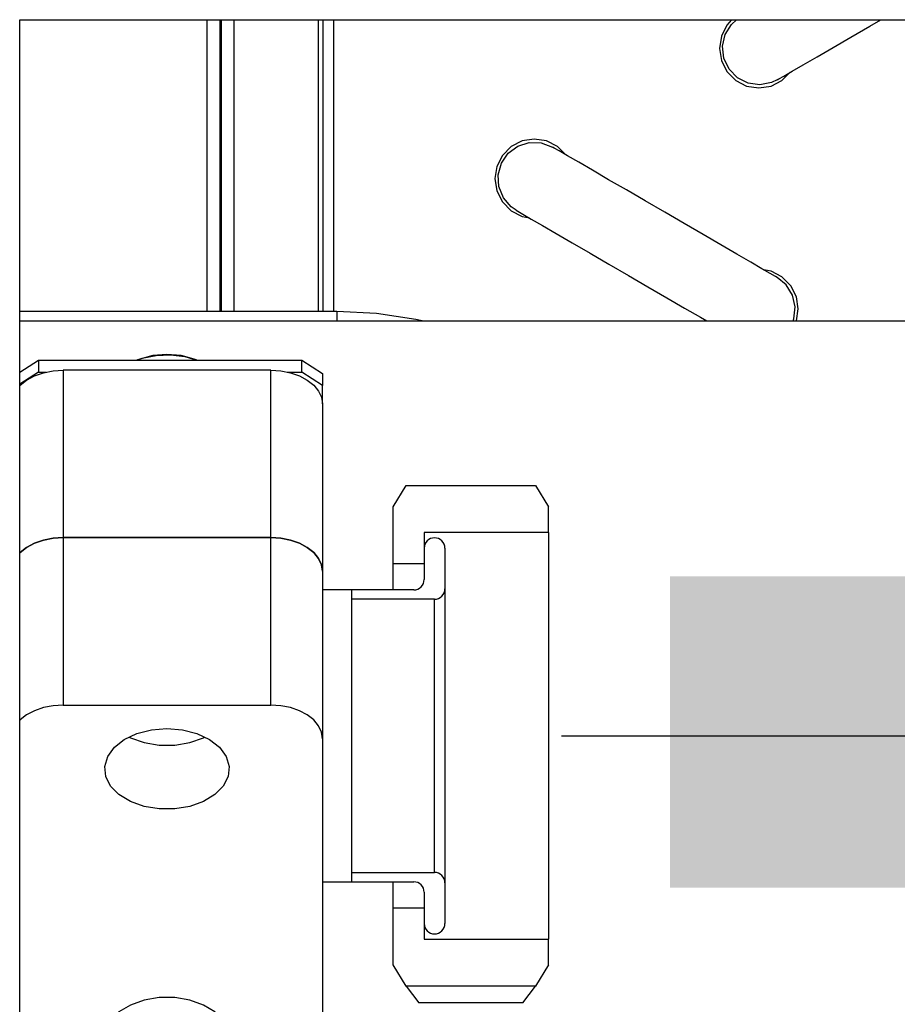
# Model space of a CAD drawing. Header units: millimetres. Extents: x 0 to 39025, y -31299 to 8400.
# Tile 345 of 373: x 17441 to 17525, y 1910 to 2005. Entities that reach past the tile are written whole.
import ezdxf

# ---------------------------------------------------------------- set-up
doc = ezdxf.new("R2010")
doc.units = ezdxf.units.MM
doc.header["$PDSIZE"] = -1
doc.layers.add('DIMENZIJE', color=4, linetype='Continuous')
doc.styles.add('SLDTEXTSTYLE6', font='txt')
doc.dimstyles.new('SLDDIMSTYLE0', dxfattribs={"dimtxt": 3, "dimasz": 3.414889, "dimexe": 0, "dimexo": 0.0625, "dimgap": 0.75, "dimtad": 1, "dimdec": 0, "dimlfac": 20, "dimrnd": 1e-09, "dimzin": 12, "dimdsep": 46, "dimtxsty": 'SLDTEXTSTYLE6', "dimsah": 1, "dimcen": 0.09, "dimadec": 0, "dimazin": 3, "dimtfac": 1, "dimtdec": 0, "dimtofl": 0, "dimtmove": 0, "dimatfit": 3, "dimfxl": 1, "dimfrac": 2, "dimtolj": 1, "dimtzin": 12, "dimarcsym": 0})

# ---------------------------------------------------------------- blocks, each defined once
blk = doc.blocks.new('*U57')
at = {"lineweight": 25}
for points in [[(498.402, 557.147), (498.402, 557.147), (713.003, 557.147), (713.003, 557.147)], [(498.402, 16.448), (498.402, 16.448), (498.402, 557.147), (498.402, 557.147)], [(516.458, 557.147), (516.458, 557.147), (516.458, 529.001), (516.458, 529.001)], [(517.685, 557.147), (517.685, 557.147), (517.685, 529.001), (517.685, 529.001)], [(517.819, 557.147), (517.819, 557.147), (517.819, 529.001), (517.819, 529.001)], [(519.047, 557.147), (519.047, 557.147), (519.047, 529.001), (519.047, 529.001)], [(527.196, 557.147), (527.196, 557.147), (527.196, 529.001), (527.196, 529.001)], [(527.647, 557.147), (527.647, 557.147), (527.647, 529.001), (527.647, 529.001)], [(528.649, 557.147), (528.649, 557.147), (528.649, 529.001), (528.649, 529.001)], [(528.974, 529.001), (528.974, 529.001), (498.402, 529.001), (498.402, 529.001)], [(498.402, 528.1), (498.402, 528.1), (653.151, 528.1), (653.151, 528.1)], [(498.402, 523.157), (498.402, 523.157), (500.202, 524.32), (500.202, 524.32)], [(500.202, 524.32), (500.202, 524.32), (500.202, 523.164), (500.202, 523.164)], [(500.202, 524.32), (500.202, 524.32), (525.602, 524.32), (525.602, 524.32)], [(509.776, 524.349), (509.776, 524.349), (509.705, 524.32), (509.705, 524.32)], [(515.498, 524.32), (515.498, 524.32), (515.427, 524.349), (515.427, 524.349)], [(525.602, 523.164), (525.602, 523.164), (525.602, 524.32), (525.602, 524.32)], [(525.602, 524.32), (525.602, 524.32), (527.598, 523.022), (527.598, 523.022)], [(500.202, 523.164), (500.202, 523.164), (498.402, 522.001), (498.402, 522.001)], [(500.202, 523.164), (500.202, 523.164), (500.971, 523.164), (500.971, 523.164)], [(502.6, 523.342), (502.6, 523.342), (502.6, 507.208), (502.6, 507.208)], [(522.603, 523.342), (522.603, 523.342), (502.6, 523.342), (502.6, 523.342)], [(522.603, 507.208), (522.603, 507.208), (522.603, 523.342), (522.603, 523.342)], [(524.233, 523.164), (524.233, 523.164), (525.602, 523.164), (525.602, 523.164)], [(527.598, 521.874), (527.598, 521.874), (525.602, 523.164), (525.602, 523.164)], [(527.598, 523.022), (527.598, 523.022), (527.598, 521.874), (527.598, 521.874)], [(527.598, 520.108), (527.598, 520.108), (527.598, 521.874), (527.598, 521.874)], [(527.598, 520.108), (527.598, 520.108), (527.598, 503.967), (527.598, 503.967)], [(534.4, 510.187), (534.4, 510.187), (535.663, 512.222), (535.663, 512.222)], [(535.663, 512.222), (535.663, 512.222), (548.137, 512.222), (548.137, 512.222)], [(548.137, 512.222), (548.137, 512.222), (549.4, 510.187), (549.4, 510.187)], [(534.4, 504.684), (534.4, 504.684), (534.4, 510.187), (534.4, 510.187)], [(549.4, 507.697), (549.4, 507.697), (549.4, 510.187), (549.4, 510.187)], [(502.6, 507.208), (502.6, 507.208), (502.6, 491.068), (502.6, 491.068)], [(502.6, 507.208), (502.6, 507.208), (522.603, 507.208), (522.603, 507.208)], [(522.603, 507.208), (522.603, 507.208), (502.6, 507.208), (502.6, 507.208)], [(522.603, 491.068), (522.603, 491.068), (522.603, 507.208), (522.603, 507.208)], [(549.4, 507.697), (549.4, 507.697), (537.398, 507.697), (537.398, 507.697)], [(537.398, 507.697), (537.398, 507.697), (537.398, 504.684), (537.398, 504.684)], [(537.398, 506.187), (537.398, 506.187), (537.398, 503.173), (537.398, 503.173)], [(539.402, 506.187), (539.402, 506.187), (539.402, 502.265), (539.402, 502.265)], [(537.398, 504.684), (537.398, 504.684), (534.4, 504.684), (534.4, 504.684)], [(527.598, 503.967), (527.598, 503.967), (527.598, 487.827), (527.598, 487.827)], [(530.406, 502.166), (530.406, 502.166), (527.598, 502.166), (527.598, 502.166)], [(536.403, 502.166), (536.403, 502.166), (530.406, 502.166), (530.406, 502.166)], [(538.4, 501.265), (538.4, 501.265), (530.406, 501.265), (530.406, 501.265)], [(502.6, 491.068), (502.6, 491.068), (522.603, 491.068), (522.603, 491.068)], [(527.598, 487.827), (527.598, 487.827), (527.598, 456.085), (527.598, 456.085)], [(530.406, 474.927), (530.406, 474.927), (538.4, 474.927), (538.4, 474.927)], [(527.598, 474.027), (527.598, 474.027), (530.406, 474.027), (530.406, 474.027)], [(530.406, 474.027), (530.406, 474.027), (536.403, 474.027), (536.403, 474.027)], [(539.402, 473.927), (539.402, 473.927), (539.402, 470.006), (539.402, 470.006)], [(537.398, 473.02), (537.398, 473.02), (537.398, 470.006), (537.398, 470.006)], [(534.4, 471.509), (534.4, 471.509), (537.398, 471.509), (537.398, 471.509)], [(534.4, 466.006), (534.4, 466.006), (534.4, 471.509), (534.4, 471.509)], [(537.398, 471.509), (537.398, 471.509), (537.398, 468.495), (537.398, 468.495)], [(537.398, 468.495), (537.398, 468.495), (549.4, 468.495), (549.4, 468.495)], [(549.4, 466.006), (549.4, 466.006), (549.4, 468.495), (549.4, 468.495)], [(535.663, 463.971), (535.663, 463.971), (534.4, 466.006), (534.4, 466.006)], [(549.4, 466.006), (549.4, 466.006), (548.137, 463.971), (548.137, 463.971)], [(535.663, 463.971), (535.663, 463.971), (536.897, 462.354), (536.897, 462.354)], [(548.137, 463.971), (548.137, 463.971), (535.663, 463.971), (535.663, 463.971)], [(546.902, 462.354), (546.902, 462.354), (548.137, 463.971), (548.137, 463.971)], [(546.902, 462.354), (546.902, 462.354), (536.897, 462.354), (536.897, 462.354)]]:
    blk.add_open_spline(points, degree=3, dxfattribs=at)
for points, knots in [([(567.053, 557.147), (567.053, 557.147), (566.601, 556.63), (566.601, 556.63), (566.601, 556.63), (566.065, 555.566), (566.065, 555.566), (566.065, 555.566), (565.874, 554.382), (565.874, 554.382), (565.874, 554.382), (566.065, 553.204), (566.065, 553.204), (566.065, 553.204), (566.601, 552.141), (566.601, 552.141), (566.601, 552.141), (567.441, 551.29), (567.441, 551.29), (567.441, 551.29), (568.499, 550.751), (568.499, 550.751), (568.499, 550.751), (569.677, 550.566), (569.677, 550.566), (569.677, 550.566), (570.849, 550.751), (570.849, 550.751), (570.849, 550.751), (571.907, 551.29), (571.907, 551.29), (571.907, 551.29), (572.704, 552.077), (572.704, 552.077)], [0, 0, 0, 0, 1, 1, 1, 2, 2, 2, 3, 3, 3, 4, 4, 4, 5, 5, 5, 6, 6, 6, 7, 7, 7, 8, 8, 8, 9, 9, 9, 10, 10, 10, 11, 11, 11, 11]), ([(571.427, 551.339), (571.427, 551.339), (570.905, 551.091), (570.905, 551.091), (570.905, 551.091), (569.769, 550.864), (569.769, 550.864), (569.769, 550.864), (568.633, 551.027), (568.633, 551.027), (568.633, 551.027), (567.603, 551.552), (567.603, 551.552), (567.603, 551.552), (566.799, 552.382), (566.799, 552.382), (566.799, 552.382), (566.305, 553.424), (566.305, 553.424), (566.305, 553.424), (566.178, 554.58), (566.178, 554.58), (566.178, 554.58), (566.432, 555.708), (566.432, 555.708), (566.432, 555.708), (567.038, 556.693), (567.038, 556.693), (567.038, 556.693), (567.511, 557.147), (567.511, 557.147)], [0, 0, 0, 0, 1, 1, 1, 2, 2, 2, 3, 3, 3, 4, 4, 4, 5, 5, 5, 6, 6, 6, 7, 7, 7, 8, 8, 8, 9, 9, 9, 10, 10, 10, 10]), ([(571.427, 551.339), (571.427, 551.339), (571.589, 551.431), (571.589, 551.431), (571.589, 551.431), (572.076, 551.715), (572.076, 551.715), (572.076, 551.715), (572.874, 552.176), (572.874, 552.176), (572.874, 552.176), (573.96, 552.807), (573.96, 552.807), (573.96, 552.807), (575.293, 553.58), (575.293, 553.58), (575.293, 553.58), (576.839, 554.481), (576.839, 554.481), (576.839, 554.481), (578.546, 555.467), (578.546, 555.467), (578.546, 555.467), (580.374, 556.53), (580.374, 556.53), (580.374, 556.53), (581.439, 557.147), (581.439, 557.147)], [0, 0, 0, 0, 1, 1, 1, 2, 2, 2, 3, 3, 3, 4, 4, 4, 5, 5, 5, 6, 6, 6, 7, 7, 7, 8, 8, 8, 9, 9, 9, 9]), ([(551.058, 544.12), (551.058, 544.12), (550.261, 544.907), (550.261, 544.907), (550.261, 544.907), (549.202, 545.453), (549.202, 545.453), (549.202, 545.453), (548.024, 545.638), (548.024, 545.638), (548.024, 545.638), (546.853, 545.453), (546.853, 545.453), (546.853, 545.453), (545.794, 544.907), (545.794, 544.907), (545.794, 544.907), (544.955, 544.063), (544.955, 544.063), (544.955, 544.063), (544.412, 543), (544.412, 543), (544.412, 543), (544.228, 541.822), (544.228, 541.822), (544.228, 541.822), (544.412, 540.638), (544.412, 540.638), (544.412, 540.638), (544.955, 539.574), (544.955, 539.574), (544.955, 539.574), (545.794, 538.73), (545.794, 538.73), (545.794, 538.73), (546.853, 538.184), (546.853, 538.184), (546.853, 538.184), (547.558, 538.028), (547.558, 538.028)], [0, 0, 0, 0, 1, 1, 1, 2, 2, 2, 3, 3, 3, 4, 4, 4, 5, 5, 5, 6, 6, 6, 7, 7, 7, 8, 8, 8, 9, 9, 9, 10, 10, 10, 11, 11, 11, 12, 12, 12, 13, 13, 13, 13]), ([(546.274, 538.773), (546.274, 538.773), (545.801, 539.106), (545.801, 539.106), (545.801, 539.106), (545.046, 539.978), (545.046, 539.978), (545.046, 539.978), (544.609, 541.049), (544.609, 541.049), (544.609, 541.049), (544.545, 542.205), (544.545, 542.205), (544.545, 542.205), (544.863, 543.319), (544.863, 543.319), (544.863, 543.319), (545.519, 544.269), (545.519, 544.269), (545.519, 544.269), (546.444, 544.957), (546.444, 544.957), (546.444, 544.957), (547.544, 545.304), (547.544, 545.304), (547.544, 545.304), (548.694, 545.269), (548.694, 545.269), (548.694, 545.269), (549.774, 544.865), (549.774, 544.865)], [0, 0, 0, 0, 1, 1, 1, 2, 2, 2, 3, 3, 3, 4, 4, 4, 5, 5, 5, 6, 6, 6, 7, 7, 7, 8, 8, 8, 9, 9, 9, 10, 10, 10, 10]), ([(571.427, 532.298), (571.427, 532.298), (571.265, 532.398), (571.265, 532.398), (571.265, 532.398), (570.771, 532.681), (570.771, 532.681), (570.771, 532.681), (569.974, 533.142), (569.974, 533.142), (569.974, 533.142), (568.894, 533.773), (568.894, 533.773), (568.894, 533.773), (567.561, 534.546), (567.561, 534.546), (567.561, 534.546), (566.016, 535.44), (566.016, 535.44), (566.016, 535.44), (564.301, 536.433), (564.301, 536.433), (564.301, 536.433), (562.481, 537.496), (562.481, 537.496), (562.481, 537.496), (560.604, 538.581), (560.604, 538.581), (560.604, 538.581), (558.72, 539.674), (558.72, 539.674), (558.72, 539.674), (556.9, 540.73), (556.9, 540.73), (556.9, 540.73), (555.185, 541.723), (555.185, 541.723), (555.185, 541.723), (553.64, 542.624), (553.64, 542.624), (553.64, 542.624), (552.307, 543.397), (552.307, 543.397), (552.307, 543.397), (551.227, 544.028), (551.227, 544.028), (551.227, 544.028), (550.43, 544.489), (550.43, 544.489), (550.43, 544.489), (549.943, 544.772), (549.943, 544.772), (549.943, 544.772), (549.774, 544.865), (549.774, 544.865)], [0, 0, 0, 0, 1, 1, 1, 2, 2, 2, 3, 3, 3, 4, 4, 4, 5, 5, 5, 6, 6, 6, 7, 7, 7, 8, 8, 8, 9, 9, 9, 10, 10, 10, 11, 11, 11, 12, 12, 12, 13, 13, 13, 14, 14, 14, 15, 15, 15, 16, 16, 16, 17, 17, 17, 18, 18, 18, 18]), ([(546.274, 538.773), (546.274, 538.773), (546.444, 538.681), (546.444, 538.681), (546.444, 538.681), (546.93, 538.397), (546.93, 538.397), (546.93, 538.397), (547.727, 537.929), (547.727, 537.929), (547.727, 537.929), (548.807, 537.305), (548.807, 537.305), (548.807, 537.305), (550.141, 536.532), (550.141, 536.532), (550.141, 536.532), (551.686, 535.631), (551.686, 535.631), (551.686, 535.631), (553.4, 534.638), (553.4, 534.638), (553.4, 534.638), (555.22, 533.582), (555.22, 533.582), (555.22, 533.582), (557.104, 532.49), (557.104, 532.49), (557.104, 532.49), (558.981, 531.398), (558.981, 531.398), (558.981, 531.398), (560.801, 530.341), (560.801, 530.341), (560.801, 530.341), (562.516, 529.348), (562.516, 529.348), (562.516, 529.348), (564.061, 528.455), (564.061, 528.455), (564.061, 528.455), (564.668, 528.1), (564.668, 528.1)], [0, 0, 0, 0, 1, 1, 1, 2, 2, 2, 3, 3, 3, 4, 4, 4, 5, 5, 5, 6, 6, 6, 7, 7, 7, 8, 8, 8, 9, 9, 9, 10, 10, 10, 11, 11, 11, 12, 12, 12, 13, 13, 13, 14, 14, 14, 14]), ([(573.297, 528.1), (573.297, 528.1), (573.473, 529.256), (573.473, 529.256), (573.473, 529.256), (573.29, 530.433), (573.29, 530.433), (573.29, 530.433), (572.746, 531.497), (572.746, 531.497), (572.746, 531.497), (571.907, 532.348), (571.907, 532.348), (571.907, 532.348), (570.849, 532.887), (570.849, 532.887), (570.849, 532.887), (570.143, 533.043), (570.143, 533.043)], [0, 0, 0, 0, 1, 1, 1, 2, 2, 2, 3, 3, 3, 4, 4, 4, 5, 5, 5, 6, 6, 6, 6]), ([(572.979, 528.1), (572.979, 528.1), (573.043, 528.299), (573.043, 528.299), (573.043, 528.299), (573.17, 529.447), (573.17, 529.447), (573.17, 529.447), (572.916, 530.582), (572.916, 530.582), (572.916, 530.582), (572.316, 531.568), (572.316, 531.568), (572.316, 531.568), (571.427, 532.298), (571.427, 532.298)], [0, 0, 0, 0, 1, 1, 1, 2, 2, 2, 3, 3, 3, 4, 4, 4, 5, 5, 5, 5]), ([(537.201, 528.121), (537.201, 528.121), (536.587, 528.249), (536.587, 528.249), (536.587, 528.249), (532.798, 528.816), (532.798, 528.816), (532.798, 528.816), (528.974, 529.001), (528.974, 529.001)], [0, 0, 0, 0, 1, 1, 1, 2, 2, 2, 3, 3, 3, 3]), ([(528.974, 529.001), (528.974, 529.001), (528.974, 528.994), (528.974, 528.994), (528.974, 528.994), (528.974, 528.724), (528.974, 528.724), (528.974, 528.724), (528.974, 528.114), (528.974, 528.114), (528.974, 528.114), (528.974, 528.1), (528.974, 528.1)], [0, 0, 0, 0, 1, 1, 1, 2, 2, 2, 3, 3, 3, 4, 4, 4, 4]), ([(509.705, 524.32), (509.705, 524.32), (510.22, 524.498), (510.22, 524.498), (510.22, 524.498), (511.554, 524.781), (511.554, 524.781), (511.554, 524.781), (512.951, 524.838), (512.951, 524.838), (512.951, 524.838), (514.327, 524.668), (514.327, 524.668), (514.327, 524.668), (515.491, 524.32), (515.491, 524.32)], [0, 0, 0, 0, 1, 1, 1, 2, 2, 2, 3, 3, 3, 4, 4, 4, 5, 5, 5, 5]), ([(515.427, 524.349), (515.427, 524.349), (515.23, 524.427), (515.23, 524.427), (515.23, 524.427), (513.96, 524.767), (513.96, 524.767), (513.96, 524.767), (512.598, 524.88), (512.598, 524.88), (512.598, 524.88), (511.243, 524.767), (511.243, 524.767), (511.243, 524.767), (509.973, 524.427), (509.973, 524.427), (509.973, 524.427), (509.776, 524.349), (509.776, 524.349)], [0, 0, 0, 0, 1, 1, 1, 2, 2, 2, 3, 3, 3, 4, 4, 4, 5, 5, 5, 6, 6, 6, 6]), ([(498.402, 521.867), (498.402, 521.867), (498.445, 521.902), (498.445, 521.902), (498.445, 521.902), (499.066, 522.398), (499.066, 522.398), (499.066, 522.398), (499.821, 522.796), (499.821, 522.796), (499.821, 522.796), (500.688, 523.1), (500.688, 523.1), (500.688, 523.1), (501.627, 523.285), (501.627, 523.285), (501.627, 523.285), (502.6, 523.342), (502.6, 523.342)], [0, 0, 0, 0, 1, 1, 1, 2, 2, 2, 3, 3, 3, 4, 4, 4, 5, 5, 5, 6, 6, 6, 6]), ([(522.603, 523.342), (522.603, 523.342), (523.577, 523.285), (523.577, 523.285), (523.577, 523.285), (524.515, 523.1), (524.515, 523.1), (524.515, 523.1), (525.376, 522.796), (525.376, 522.796), (525.376, 522.796), (526.138, 522.398), (526.138, 522.398), (526.138, 522.398), (526.759, 521.902), (526.759, 521.902), (526.759, 521.902), (527.217, 521.342), (527.217, 521.342), (527.217, 521.342), (527.507, 520.739), (527.507, 520.739), (527.507, 520.739), (527.598, 520.108), (527.598, 520.108)], [0, 0, 0, 0, 1, 1, 1, 2, 2, 2, 3, 3, 3, 4, 4, 4, 5, 5, 5, 6, 6, 6, 7, 7, 7, 8, 8, 8, 8]), ([(498.402, 505.726), (498.402, 505.726), (498.445, 505.769), (498.445, 505.769), (498.445, 505.769), (499.066, 506.258), (499.066, 506.258), (499.066, 506.258), (499.821, 506.662), (499.821, 506.662), (499.821, 506.662), (500.688, 506.96), (500.688, 506.96), (500.688, 506.96), (501.627, 507.144), (501.627, 507.144), (501.627, 507.144), (502.6, 507.208), (502.6, 507.208)], [0, 0, 0, 0, 1, 1, 1, 2, 2, 2, 3, 3, 3, 4, 4, 4, 5, 5, 5, 6, 6, 6, 6]), ([(502.6, 507.208), (502.6, 507.208), (501.627, 507.144), (501.627, 507.144), (501.627, 507.144), (500.688, 506.96), (500.688, 506.96), (500.688, 506.96), (499.821, 506.662), (499.821, 506.662), (499.821, 506.662), (499.066, 506.258), (499.066, 506.258), (499.066, 506.258), (498.445, 505.769), (498.445, 505.769), (498.445, 505.769), (498.402, 505.726), (498.402, 505.726)], [0, 0, 0, 0, 1, 1, 1, 2, 2, 2, 3, 3, 3, 4, 4, 4, 5, 5, 5, 6, 6, 6, 6]), ([(522.603, 507.208), (522.603, 507.208), (523.577, 507.144), (523.577, 507.144), (523.577, 507.144), (524.515, 506.96), (524.515, 506.96), (524.515, 506.96), (525.376, 506.662), (525.376, 506.662), (525.376, 506.662), (526.138, 506.258), (526.138, 506.258), (526.138, 506.258), (526.759, 505.769), (526.759, 505.769), (526.759, 505.769), (527.217, 505.208), (527.217, 505.208), (527.217, 505.208), (527.507, 504.598), (527.507, 504.598), (527.507, 504.598), (527.598, 503.967), (527.598, 503.967)], [0, 0, 0, 0, 1, 1, 1, 2, 2, 2, 3, 3, 3, 4, 4, 4, 5, 5, 5, 6, 6, 6, 7, 7, 7, 8, 8, 8, 8]), ([(527.598, 503.967), (527.598, 503.967), (527.507, 504.598), (527.507, 504.598), (527.507, 504.598), (527.217, 505.208), (527.217, 505.208), (527.217, 505.208), (526.759, 505.769), (526.759, 505.769), (526.759, 505.769), (526.138, 506.258), (526.138, 506.258), (526.138, 506.258), (525.376, 506.662), (525.376, 506.662), (525.376, 506.662), (524.515, 506.96), (524.515, 506.96), (524.515, 506.96), (523.577, 507.144), (523.577, 507.144), (523.577, 507.144), (522.603, 507.208), (522.603, 507.208)], [0, 0, 0, 0, 1, 1, 1, 2, 2, 2, 3, 3, 3, 4, 4, 4, 5, 5, 5, 6, 6, 6, 7, 7, 7, 8, 8, 8, 8]), ([(538.4, 507.194), (538.4, 507.194), (538.203, 507.173), (538.203, 507.173), (538.203, 507.173), (538.019, 507.116), (538.019, 507.116), (538.019, 507.116), (537.843, 507.024), (537.843, 507.024), (537.843, 507.024), (537.695, 506.896), (537.695, 506.896), (537.695, 506.896), (537.568, 506.747), (537.568, 506.747), (537.568, 506.747), (537.476, 506.57), (537.476, 506.57), (537.476, 506.57), (537.42, 506.386), (537.42, 506.386), (537.42, 506.386), (537.398, 506.187), (537.398, 506.187)], [0, 0, 0, 0, 1, 1, 1, 2, 2, 2, 3, 3, 3, 4, 4, 4, 5, 5, 5, 6, 6, 6, 7, 7, 7, 8, 8, 8, 8]), ([(539.402, 506.187), (539.402, 506.187), (539.381, 506.386), (539.381, 506.386), (539.381, 506.386), (539.325, 506.57), (539.325, 506.57), (539.325, 506.57), (539.233, 506.747), (539.233, 506.747), (539.233, 506.747), (539.106, 506.896), (539.106, 506.896), (539.106, 506.896), (538.958, 507.024), (538.958, 507.024), (538.958, 507.024), (538.781, 507.116), (538.781, 507.116), (538.781, 507.116), (538.598, 507.173), (538.598, 507.173), (538.598, 507.173), (538.4, 507.194), (538.4, 507.194)], [0, 0, 0, 0, 1, 1, 1, 2, 2, 2, 3, 3, 3, 4, 4, 4, 5, 5, 5, 6, 6, 6, 7, 7, 7, 8, 8, 8, 8]), ([(549.4, 507.697), (549.4, 507.697), (549.4, 507.513), (549.4, 507.513), (549.4, 507.513), (549.4, 506.967), (549.4, 506.967), (549.4, 506.967), (549.4, 506.074), (549.4, 506.074), (549.4, 506.074), (549.4, 504.84), (549.4, 504.84), (549.4, 504.84), (549.4, 503.301), (549.4, 503.301), (549.4, 503.301), (549.4, 501.471), (549.4, 501.471), (549.4, 501.471), (549.4, 499.4), (549.4, 499.4), (549.4, 499.4), (549.4, 497.117), (549.4, 497.117), (549.4, 497.117), (549.4, 494.663), (549.4, 494.663), (549.4, 494.663), (549.4, 492.082), (549.4, 492.082), (549.4, 492.082), (549.4, 489.437), (549.4, 489.437), (549.4, 489.437), (549.4, 486.756), (549.4, 486.756), (549.4, 486.756), (549.4, 484.111), (549.4, 484.111), (549.4, 484.111), (549.4, 481.529), (549.4, 481.529), (549.4, 481.529), (549.4, 479.076), (549.4, 479.076), (549.4, 479.076), (549.4, 476.792), (549.4, 476.792), (549.4, 476.792), (549.4, 474.721), (549.4, 474.721), (549.4, 474.721), (549.4, 472.892), (549.4, 472.892), (549.4, 472.892), (549.4, 471.353), (549.4, 471.353), (549.4, 471.353), (549.4, 470.119), (549.4, 470.119), (549.4, 470.119), (549.4, 469.226), (549.4, 469.226), (549.4, 469.226), (549.4, 468.679), (549.4, 468.679), (549.4, 468.679), (549.4, 468.495), (549.4, 468.495)], [0, 0, 0, 0, 1, 1, 1, 2, 2, 2, 3, 3, 3, 4, 4, 4, 5, 5, 5, 6, 6, 6, 7, 7, 7, 8, 8, 8, 9, 9, 9, 10, 10, 10, 11, 11, 11, 12, 12, 12, 13, 13, 13, 14, 14, 14, 15, 15, 15, 16, 16, 16, 17, 17, 17, 18, 18, 18, 19, 19, 19, 20, 20, 20, 21, 21, 21, 22, 22, 22, 23, 23, 23, 23]), ([(534.4, 502.166), (534.4, 502.166), (534.4, 503.038), (534.4, 503.038), (534.4, 503.038), (534.4, 503.946), (534.4, 503.946), (534.4, 503.946), (534.4, 504.492), (534.4, 504.492), (534.4, 504.492), (534.4, 504.684), (534.4, 504.684)], [0, 0, 0, 0, 1, 1, 1, 2, 2, 2, 3, 3, 3, 4, 4, 4, 4]), ([(536.403, 502.166), (536.403, 502.166), (536.594, 502.187), (536.594, 502.187), (536.594, 502.187), (536.784, 502.244), (536.784, 502.244), (536.784, 502.244), (536.954, 502.336), (536.954, 502.336), (536.954, 502.336), (537.109, 502.464), (537.109, 502.464), (537.109, 502.464), (537.229, 502.613), (537.229, 502.613), (537.229, 502.613), (537.328, 502.79), (537.328, 502.79), (537.328, 502.79), (537.384, 502.974), (537.384, 502.974), (537.384, 502.974), (537.398, 503.173), (537.398, 503.173)], [0, 0, 0, 0, 1, 1, 1, 2, 2, 2, 3, 3, 3, 4, 4, 4, 5, 5, 5, 6, 6, 6, 7, 7, 7, 8, 8, 8, 8]), ([(538.4, 501.265), (538.4, 501.265), (538.598, 501.28), (538.598, 501.28), (538.598, 501.28), (538.781, 501.336), (538.781, 501.336), (538.781, 501.336), (538.958, 501.436), (538.958, 501.436), (538.958, 501.436), (539.106, 501.556), (539.106, 501.556), (539.106, 501.556), (539.233, 501.712), (539.233, 501.712), (539.233, 501.712), (539.325, 501.882), (539.325, 501.882), (539.325, 501.882), (539.381, 502.074), (539.381, 502.074), (539.381, 502.074), (539.402, 502.265), (539.402, 502.265)], [0, 0, 0, 0, 1, 1, 1, 2, 2, 2, 3, 3, 3, 4, 4, 4, 5, 5, 5, 6, 6, 6, 7, 7, 7, 8, 8, 8, 8]), ([(539.402, 502.265), (539.402, 502.265), (539.402, 502.074), (539.402, 502.074), (539.402, 502.074), (539.402, 501.499), (539.402, 501.499), (539.402, 501.499), (539.402, 500.563), (539.402, 500.563), (539.402, 500.563), (539.402, 499.28), (539.402, 499.28), (539.402, 499.28), (539.402, 497.691), (539.402, 497.691), (539.402, 497.691), (539.402, 495.847), (539.402, 495.847), (539.402, 495.847), (539.402, 493.791), (539.402, 493.791), (539.402, 493.791), (539.402, 491.578), (539.402, 491.578), (539.402, 491.578), (539.402, 489.266), (539.402, 489.266), (539.402, 489.266), (539.402, 486.926), (539.402, 486.926), (539.402, 486.926), (539.402, 484.614), (539.402, 484.614), (539.402, 484.614), (539.402, 482.402), (539.402, 482.402), (539.402, 482.402), (539.402, 480.345), (539.402, 480.345), (539.402, 480.345), (539.402, 478.494), (539.402, 478.494), (539.402, 478.494), (539.402, 476.913), (539.402, 476.913), (539.402, 476.913), (539.402, 475.629), (539.402, 475.629), (539.402, 475.629), (539.402, 474.693), (539.402, 474.693), (539.402, 474.693), (539.402, 474.119), (539.402, 474.119), (539.402, 474.119), (539.402, 473.927), (539.402, 473.927)], [0, 0, 0, 0, 1, 1, 1, 2, 2, 2, 3, 3, 3, 4, 4, 4, 5, 5, 5, 6, 6, 6, 7, 7, 7, 8, 8, 8, 9, 9, 9, 10, 10, 10, 11, 11, 11, 12, 12, 12, 13, 13, 13, 14, 14, 14, 15, 15, 15, 16, 16, 16, 17, 17, 17, 18, 18, 18, 19, 19, 19, 19]), ([(530.406, 502.166), (530.406, 502.166), (530.406, 501.975), (530.406, 501.975), (530.406, 501.975), (530.406, 501.407), (530.406, 501.407), (530.406, 501.407), (530.406, 500.471), (530.406, 500.471), (530.406, 500.471), (530.406, 499.202), (530.406, 499.202), (530.406, 499.202), (530.406, 497.627), (530.406, 497.627), (530.406, 497.627), (530.406, 495.791), (530.406, 495.791), (530.406, 495.791), (530.406, 493.748), (530.406, 493.748), (530.406, 493.748), (530.406, 491.55), (530.406, 491.55), (530.406, 491.55), (530.406, 489.259), (530.406, 489.259), (530.406, 489.259), (530.406, 486.933), (530.406, 486.933), (530.406, 486.933), (530.406, 484.643), (530.406, 484.643), (530.406, 484.643), (530.406, 482.444), (530.406, 482.444), (530.406, 482.444), (530.406, 480.402), (530.406, 480.402), (530.406, 480.402), (530.406, 478.565), (530.406, 478.565), (530.406, 478.565), (530.406, 476.991), (530.406, 476.991), (530.406, 476.991), (530.406, 475.721), (530.406, 475.721), (530.406, 475.721), (530.406, 474.785), (530.406, 474.785), (530.406, 474.785), (530.406, 474.218), (530.406, 474.218), (530.406, 474.218), (530.406, 474.027), (530.406, 474.027)], [0, 0, 0, 0, 1, 1, 1, 2, 2, 2, 3, 3, 3, 4, 4, 4, 5, 5, 5, 6, 6, 6, 7, 7, 7, 8, 8, 8, 9, 9, 9, 10, 10, 10, 11, 11, 11, 12, 12, 12, 13, 13, 13, 14, 14, 14, 15, 15, 15, 16, 16, 16, 17, 17, 17, 18, 18, 18, 19, 19, 19, 19]), ([(538.4, 474.927), (538.4, 474.927), (538.4, 475.112), (538.4, 475.112), (538.4, 475.112), (538.4, 475.643), (538.4, 475.643), (538.4, 475.643), (538.4, 476.516), (538.4, 476.516), (538.4, 476.516), (538.4, 477.707), (538.4, 477.707), (538.4, 477.707), (538.4, 479.175), (538.4, 479.175), (538.4, 479.175), (538.4, 480.891), (538.4, 480.891), (538.4, 480.891), (538.4, 482.806), (538.4, 482.806), (538.4, 482.806), (538.4, 484.863), (538.4, 484.863), (538.4, 484.863), (538.4, 487.011), (538.4, 487.011), (538.4, 487.011), (538.4, 489.181), (538.4, 489.181), (538.4, 489.181), (538.4, 491.33), (538.4, 491.33), (538.4, 491.33), (538.4, 493.387), (538.4, 493.387), (538.4, 493.387), (538.4, 495.301), (538.4, 495.301), (538.4, 495.301), (538.4, 497.01), (538.4, 497.01), (538.4, 497.01), (538.4, 498.485), (538.4, 498.485), (538.4, 498.485), (538.4, 499.677), (538.4, 499.677), (538.4, 499.677), (538.4, 500.549), (538.4, 500.549), (538.4, 500.549), (538.4, 501.081), (538.4, 501.081), (538.4, 501.081), (538.4, 501.265), (538.4, 501.265)], [0, 0, 0, 0, 1, 1, 1, 2, 2, 2, 3, 3, 3, 4, 4, 4, 5, 5, 5, 6, 6, 6, 7, 7, 7, 8, 8, 8, 9, 9, 9, 10, 10, 10, 11, 11, 11, 12, 12, 12, 13, 13, 13, 14, 14, 14, 15, 15, 15, 16, 16, 16, 17, 17, 17, 18, 18, 18, 19, 19, 19, 19]), ([(502.6, 491.068), (502.6, 491.068), (501.627, 491.004), (501.627, 491.004), (501.627, 491.004), (500.688, 490.819), (500.688, 490.819), (500.688, 490.819), (499.821, 490.522), (499.821, 490.522), (499.821, 490.522), (499.066, 490.117), (499.066, 490.117), (499.066, 490.117), (498.445, 489.628), (498.445, 489.628), (498.445, 489.628), (498.402, 489.586), (498.402, 489.586)], [0, 0, 0, 0, 1, 1, 1, 2, 2, 2, 3, 3, 3, 4, 4, 4, 5, 5, 5, 6, 6, 6, 6]), ([(527.598, 487.827), (527.598, 487.827), (527.507, 488.458), (527.507, 488.458), (527.507, 488.458), (527.217, 489.068), (527.217, 489.068), (527.217, 489.068), (526.759, 489.628), (526.759, 489.628), (526.759, 489.628), (526.138, 490.117), (526.138, 490.117), (526.138, 490.117), (525.376, 490.522), (525.376, 490.522), (525.376, 490.522), (524.515, 490.819), (524.515, 490.819), (524.515, 490.819), (523.577, 491.004), (523.577, 491.004), (523.577, 491.004), (522.603, 491.068), (522.603, 491.068)], [0, 0, 0, 0, 1, 1, 1, 2, 2, 2, 3, 3, 3, 4, 4, 4, 5, 5, 5, 6, 6, 6, 7, 7, 7, 8, 8, 8, 8]), ([(512.598, 488.798), (512.598, 488.798), (511.109, 488.678), (511.109, 488.678), (511.109, 488.678), (509.712, 488.316), (509.712, 488.316), (509.712, 488.316), (508.492, 487.749), (508.492, 487.749), (508.492, 487.749), (507.532, 486.997), (507.532, 486.997), (507.532, 486.997), (506.897, 486.111), (506.897, 486.111), (506.897, 486.111), (506.615, 485.153), (506.615, 485.153), (506.615, 485.153), (506.707, 484.182), (506.707, 484.182), (506.707, 484.182), (507.172, 483.26), (507.172, 483.26), (507.172, 483.26), (507.977, 482.437), (507.977, 482.437), (507.977, 482.437), (509.077, 481.771), (509.077, 481.771), (509.077, 481.771), (510.39, 481.295), (510.39, 481.295), (510.39, 481.295), (511.85, 481.054), (511.85, 481.054), (511.85, 481.054), (513.353, 481.054), (513.353, 481.054), (513.353, 481.054), (514.807, 481.295), (514.807, 481.295), (514.807, 481.295), (516.126, 481.771), (516.126, 481.771), (516.126, 481.771), (517.227, 482.437), (517.227, 482.437), (517.227, 482.437), (518.031, 483.26), (518.031, 483.26), (518.031, 483.26), (518.497, 484.182), (518.497, 484.182), (518.497, 484.182), (518.588, 485.153), (518.588, 485.153), (518.588, 485.153), (518.306, 486.111), (518.306, 486.111), (518.306, 486.111), (517.664, 486.997), (517.664, 486.997), (517.664, 486.997), (516.711, 487.749), (516.711, 487.749), (516.711, 487.749), (515.491, 488.316), (515.491, 488.316), (515.491, 488.316), (514.094, 488.678), (514.094, 488.678), (514.094, 488.678), (512.598, 488.798), (512.598, 488.798)], [0, 0, 0, 0, 1, 1, 1, 2, 2, 2, 3, 3, 3, 4, 4, 4, 5, 5, 5, 6, 6, 6, 7, 7, 7, 8, 8, 8, 9, 9, 9, 10, 10, 10, 11, 11, 11, 12, 12, 12, 13, 13, 13, 14, 14, 14, 15, 15, 15, 16, 16, 16, 17, 17, 17, 18, 18, 18, 19, 19, 19, 20, 20, 20, 21, 21, 21, 22, 22, 22, 23, 23, 23, 24, 24, 24, 25, 25, 25, 25]), ([(508.929, 487.983), (508.929, 487.983), (509.077, 487.919), (509.077, 487.919), (509.077, 487.919), (510.39, 487.444), (510.39, 487.444), (510.39, 487.444), (511.85, 487.203), (511.85, 487.203), (511.85, 487.203), (513.353, 487.203), (513.353, 487.203), (513.353, 487.203), (514.807, 487.444), (514.807, 487.444), (514.807, 487.444), (516.126, 487.919), (516.126, 487.919), (516.126, 487.919), (516.274, 487.983), (516.274, 487.983)], [0, 0, 0, 0, 1, 1, 1, 2, 2, 2, 3, 3, 3, 4, 4, 4, 5, 5, 5, 6, 6, 6, 7, 7, 7, 7]), ([(539.402, 473.927), (539.402, 473.927), (539.381, 474.119), (539.381, 474.119), (539.381, 474.119), (539.325, 474.31), (539.325, 474.31), (539.325, 474.31), (539.233, 474.48), (539.233, 474.48), (539.233, 474.48), (539.106, 474.636), (539.106, 474.636), (539.106, 474.636), (538.958, 474.757), (538.958, 474.757), (538.958, 474.757), (538.781, 474.856), (538.781, 474.856), (538.781, 474.856), (538.598, 474.913), (538.598, 474.913), (538.598, 474.913), (538.4, 474.927), (538.4, 474.927)], [0, 0, 0, 0, 1, 1, 1, 2, 2, 2, 3, 3, 3, 4, 4, 4, 5, 5, 5, 6, 6, 6, 7, 7, 7, 8, 8, 8, 8]), ([(534.4, 471.509), (534.4, 471.509), (534.4, 471.701), (534.4, 471.701), (534.4, 471.701), (534.4, 472.247), (534.4, 472.247), (534.4, 472.247), (534.4, 473.154), (534.4, 473.154), (534.4, 473.154), (534.4, 474.027), (534.4, 474.027)], [0, 0, 0, 0, 1, 1, 1, 2, 2, 2, 3, 3, 3, 4, 4, 4, 4]), ([(537.398, 473.02), (537.398, 473.02), (537.384, 473.218), (537.384, 473.218), (537.384, 473.218), (537.328, 473.402), (537.328, 473.402), (537.328, 473.402), (537.229, 473.58), (537.229, 473.58), (537.229, 473.58), (537.109, 473.729), (537.109, 473.729), (537.109, 473.729), (536.954, 473.856), (536.954, 473.856), (536.954, 473.856), (536.784, 473.948), (536.784, 473.948), (536.784, 473.948), (536.594, 474.005), (536.594, 474.005), (536.594, 474.005), (536.403, 474.027), (536.403, 474.027)], [0, 0, 0, 0, 1, 1, 1, 2, 2, 2, 3, 3, 3, 4, 4, 4, 5, 5, 5, 6, 6, 6, 7, 7, 7, 8, 8, 8, 8]), ([(537.398, 470.006), (537.398, 470.006), (537.42, 469.807), (537.42, 469.807), (537.42, 469.807), (537.476, 469.623), (537.476, 469.623), (537.476, 469.623), (537.568, 469.445), (537.568, 469.445), (537.568, 469.445), (537.695, 469.296), (537.695, 469.296), (537.695, 469.296), (537.843, 469.169), (537.843, 469.169), (537.843, 469.169), (538.019, 469.077), (538.019, 469.077), (538.019, 469.077), (538.203, 469.02), (538.203, 469.02), (538.203, 469.02), (538.4, 468.999), (538.4, 468.999)], [0, 0, 0, 0, 1, 1, 1, 2, 2, 2, 3, 3, 3, 4, 4, 4, 5, 5, 5, 6, 6, 6, 7, 7, 7, 8, 8, 8, 8]), ([(538.4, 468.999), (538.4, 468.999), (538.598, 469.02), (538.598, 469.02), (538.598, 469.02), (538.781, 469.077), (538.781, 469.077), (538.781, 469.077), (538.958, 469.169), (538.958, 469.169), (538.958, 469.169), (539.106, 469.296), (539.106, 469.296), (539.106, 469.296), (539.233, 469.445), (539.233, 469.445), (539.233, 469.445), (539.325, 469.623), (539.325, 469.623), (539.325, 469.623), (539.381, 469.807), (539.381, 469.807), (539.381, 469.807), (539.402, 470.006), (539.402, 470.006)], [0, 0, 0, 0, 1, 1, 1, 2, 2, 2, 3, 3, 3, 4, 4, 4, 5, 5, 5, 6, 6, 6, 7, 7, 7, 8, 8, 8, 8]), ([(512.598, 455.113), (512.598, 455.113), (511.109, 455.234), (511.109, 455.234), (511.109, 455.234), (509.712, 455.596), (509.712, 455.596), (509.712, 455.596), (508.492, 456.17), (508.492, 456.17), (508.492, 456.17), (507.532, 456.922), (507.532, 456.922), (507.532, 456.922), (506.897, 457.801), (506.897, 457.801), (506.897, 457.801), (506.615, 458.758), (506.615, 458.758), (506.615, 458.758), (506.707, 459.73), (506.707, 459.73), (506.707, 459.73), (507.172, 460.659), (507.172, 460.659), (507.172, 460.659), (507.977, 461.481), (507.977, 461.481), (507.977, 461.481), (509.077, 462.148), (509.077, 462.148), (509.077, 462.148), (510.39, 462.616), (510.39, 462.616), (510.39, 462.616), (511.85, 462.857), (511.85, 462.857), (511.85, 462.857), (513.353, 462.857), (513.353, 462.857), (513.353, 462.857), (514.807, 462.616), (514.807, 462.616), (514.807, 462.616), (516.126, 462.148), (516.126, 462.148), (516.126, 462.148), (517.227, 461.481), (517.227, 461.481), (517.227, 461.481), (518.031, 460.659), (518.031, 460.659), (518.031, 460.659), (518.497, 459.73), (518.497, 459.73), (518.497, 459.73), (518.588, 458.758), (518.588, 458.758), (518.588, 458.758), (518.306, 457.801), (518.306, 457.801), (518.306, 457.801), (517.664, 456.922), (517.664, 456.922), (517.664, 456.922), (516.711, 456.17), (516.711, 456.17), (516.711, 456.17), (515.491, 455.596), (515.491, 455.596), (515.491, 455.596), (514.094, 455.234), (514.094, 455.234), (514.094, 455.234), (512.598, 455.113), (512.598, 455.113)], [0, 0, 0, 0, 1, 1, 1, 2, 2, 2, 3, 3, 3, 4, 4, 4, 5, 5, 5, 6, 6, 6, 7, 7, 7, 8, 8, 8, 9, 9, 9, 10, 10, 10, 11, 11, 11, 12, 12, 12, 13, 13, 13, 14, 14, 14, 15, 15, 15, 16, 16, 16, 17, 17, 17, 18, 18, 18, 19, 19, 19, 20, 20, 20, 21, 21, 21, 22, 22, 22, 23, 23, 23, 24, 24, 24, 25, 25, 25, 25])]:
    blk.add_open_spline(points, degree=3, knots=knots, dxfattribs=at)
blk = doc.blocks.new('*D106')
at = {"layer": 'Defpoints', "color": 0, "transparency": 16777216}
for p in [(17491.779, 1935.456), (18095.829, 1935.456), (17443.378, 1465.566)]:
    blk.add_point(p, dxfattribs=at)
at = {"layer": 'DIMENZIJE', "color": 0, "lineweight": -2, "transparency": 16777216}
for p, q in [((17493.029, 1935.456), (18115.829, 1935.456)), ((18095.829, 1533.864), (18095.829, 1867.159)), ((17444.628, 1465.566), (18115.829, 1465.566))]:
    blk.add_line(p, q, dxfattribs=at)
at = {"layer": 'DIMENZIJE', "color": 0, "transparency": 16777216}
for points in [[(18084.446, 1867.159), (18107.212, 1867.159), (18095.829, 1935.456)], [(18084.446, 1533.864), (18107.212, 1533.864), (18095.829, 1465.566)]]:
    blk.add_solid(points, dxfattribs=at)
at = {"layer": 'DIMENZIJE', "color": 0, "transparency": 16777216, "insert": (18049.972, 1700.511), "char_height": 60, "attachment_point": 5, "rotation": 90, "style": 'SLDTEXTSTYLE6'}
blk.add_mtext('\\A1;470', dxfattribs=at)

msp = doc.modelspace()

# ---------------------------------------------------------------- hatches: boundary and pattern name
at = {"linetype": 'Continuous'}
msp.add_hatch(color=7, dxfattribs=at).paths.add_polyline_path([(17551.483, 1920.828), (17503.483, 1920.828), (17503.483, 1950.828), (17551.483, 1950.828), (17551.483, 1968.828), (17587.483, 1935.828), (17551.483, 1902.828)], flags=0)

# ---------------------------------------------------------------- block references
at = {"color": 1}
msp.add_blockref('*U57', (16942.379, 1447.36), dxfattribs=at)

# ---------------------------------------------------------------- dimensions: what is measured, and where the dimension line sits
at = {"layer": 'DIMENZIJE'}
dim = msp.add_linear_dim(base=(18095.829, 1935.456), p1=(17443.378, 1465.566), p2=(17491.779, 1935.456), angle=90, dimstyle='SLDDIMSTYLE0', override={"dimscale": 20, "dimexe": 1, "dimlfac": 1, "dimdle": 1, "dimtofl": 1}, dxfattribs=at)
dim.commit()
dim.dimension.update_dxf_attribs({"geometry": '*D106', "text_midpoint": (18049.972, 1700.511)})

doc.saveas('drawing.dxf')
